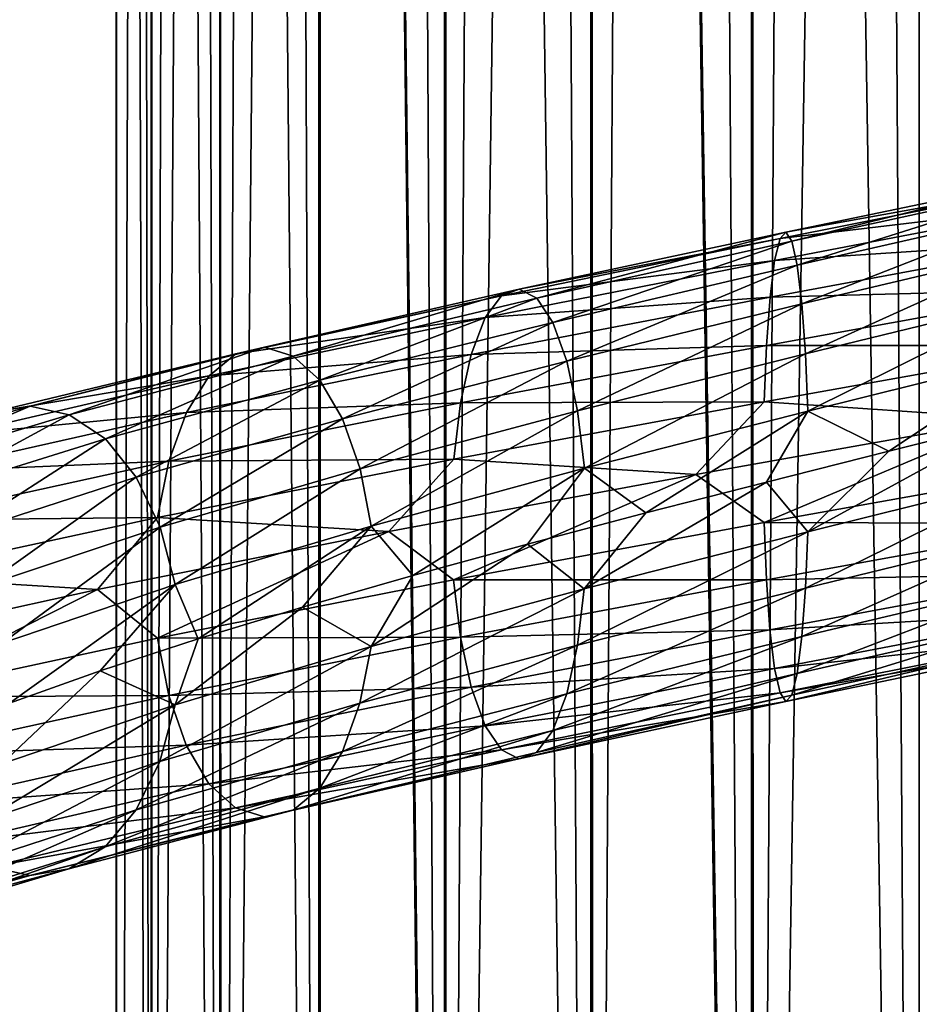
# Model space of a CAD drawing. Header units: metres. Extents: x -109 to 109, y -917 to 389.
# Tile 332 of 656: x -9 to 0, y -676 to -665. Entities that reach past the tile are written whole.
import ezdxf

# ---------------------------------------------------------------- set-up
doc = ezdxf.new("R2010")
doc.units = ezdxf.units.M
doc.layers.add('solid_24503124_XXX_01_SW0001', color=7, linetype='CONTINUOUS')
doc.layers.add('solid_24503124_XXX_01_SW0001_01', color=7, linetype='CONTINUOUS')

msp = doc.modelspace()

# ---------------------------------------------------------------- linework, layer by layer
at = {"layer": 'solid_24503124_XXX_01_SW0001'}
for points in [[(-8.453436, -701, -399.111511), (-8.453425, -437, -399.111481), (-8.453425, -437, -400.888519)], [(-8.453436, -701, -400.888489), (-8.453436, -701, -399.111511), (-8.453425, -437, -400.888519)], [(-8.083981, -701, -402.626648), (-8.453436, -701, -400.888489), (-8.453425, -437, -400.888519)], [(-8.453436, -701, -399.111511), (-8.083981, -701, -397.373352), (-8.453425, -437, -399.111481)], [(-8.083981, -701, -402.626648), (-8.453425, -437, -400.888519), (-8.083978, -437, -402.626648)], [(-8.083981, -701, -397.373352), (-8.083978, -437, -397.373352), (-8.453425, -437, -399.111481)], [(-8.083981, -701, -402.626648), (-8.083978, -437, -402.626648), (-7.361266, -437, -404.249908)], [(-7.361216, -701, -404.25), (-8.083981, -701, -402.626648), (-7.361266, -437, -404.249908)], [(-8.083981, -701, -397.373352), (-7.361216, -701, -395.75), (-8.083978, -437, -397.373352)], [(-7.361216, -701, -395.75), (-7.361266, -437, -395.750092), (-8.083978, -437, -397.373352)], [(-7.361216, -701, -404.25), (-7.361266, -437, -404.249908), (-6.316738, -437, -405.687592)], [(-6.316731, -701, -394.312378), (-6.316738, -437, -394.312408), (-7.361266, -437, -395.750092)], [(-7.361216, -701, -395.75), (-6.316731, -701, -394.312378), (-7.361266, -437, -395.750092)], [(-6.316731, -701, -405.687622), (-7.361216, -701, -404.25), (-6.316738, -437, -405.687592)], [(-4.996175, -701, -406.876648), (-6.316738, -437, -405.687592), (-4.996158, -437, -406.876648)], [(-4.996175, -701, -406.876648), (-6.316731, -701, -405.687622), (-6.316738, -437, -405.687592)], [(-4.996175, -701, -393.123352), (-4.996158, -437, -393.123352), (-6.316738, -437, -394.312408)], [(-6.316731, -701, -394.312378), (-4.996175, -701, -393.123352), (-6.316738, -437, -394.312408)], [(-4.996175, -701, -406.876648), (-4.996158, -437, -406.876648), (-3.457402, -437, -407.765076)], [(-3.457262, -701, -407.765137), (-4.996175, -701, -406.876648), (-3.457402, -437, -407.765076)], [(-4.996175, -701, -393.123352), (-3.457262, -701, -392.234863), (-4.996158, -437, -393.123352)], [(-3.457262, -701, -392.234863), (-3.457402, -437, -392.234924), (-4.996158, -437, -393.123352)], [(-3.457262, -701, -407.765137), (-3.457402, -437, -407.765076), (-1.767193, -437, -408.31427)], [(-1.767249, -701, -391.68576), (-1.767193, -437, -391.68573), (-3.457402, -437, -392.234924)], [(-3.457262, -701, -392.234863), (-1.767249, -701, -391.68576), (-3.457402, -437, -392.234924)], [(-1.767249, -701, -408.31424), (-3.457262, -701, -407.765137), (-1.767193, -437, -408.31427)], [(-1.767249, -701, -408.31424), (0, -437, -408.5), (0, -701, -408.5)], [(-1.767249, -701, -408.31424), (-1.767193, -437, -408.31427), (0, -437, -408.5)], [(-1.767249, -701, -391.68576), (0, -701, -391.5), (-1.767193, -437, -391.68573)], [(-1.767193, -437, -391.68573), (0, -701, -391.5), (0, -437, -391.5)], [(1.767249, -701, -391.68576), (1.767193, -437, -391.68573), (0, -437, -391.5)], [(0, -701, -391.5), (1.767249, -701, -391.68576), (0, -437, -391.5)], [(-8.453425, -589, 0.888516), (-8.454546, -701, -0.877868), (-8.452125, -701, 0.900884)], [(-8.453425, -589, -0.888516), (-8.086726, -701, -2.618177), (-8.454546, -701, -0.877868)], [(-8.453425, -589, 0.888516), (-8.453425, -589, -0.888516), (-8.454546, -701, -0.877868)], [(-8.083978, -589, 2.626658), (-8.453425, -589, 0.888516), (-8.452125, -701, 0.900884)], [(-8.453425, -589, -0.888516), (-8.083978, -589, -2.626658), (-8.086726, -701, -2.618177)], [(-8.083978, -589, 2.626658), (-8.452125, -701, 0.900884), (-8.079568, -701, 2.640186)], [(-8.083978, -589, -2.626658), (-7.364774, -701, -4.243832), (-8.086726, -701, -2.618177)], [(-7.361266, -589, 4.249895), (-8.083978, -589, 2.626658), (-8.079568, -701, 2.640186)], [(-8.083978, -589, -2.626658), (-7.361266, -589, -4.249895), (-7.364774, -701, -4.243832)], [(-7.361266, -589, 4.249895), (-8.079568, -701, 2.640186), (-7.353192, -701, 4.263868)], [(-7.361266, -589, -4.249895), (-6.320303, -701, -5.68364), (-7.364774, -701, -4.243832)], [(-6.316738, -589, 5.687599), (-7.361266, -589, 4.249895), (-7.353192, -701, 4.263868)], [(-7.361266, -589, -4.249895), (-6.316738, -589, -5.687599), (-6.320303, -701, -5.68364)], [(-6.316738, -589, 5.687599), (-7.353192, -701, 4.263868), (-6.304805, -701, 5.700828)], [(-6.316738, -589, -5.687599), (-4.999055, -701, -6.874551), (-6.320303, -701, -5.68364)], [(-6.316738, -589, 5.687599), (-6.304805, -701, 5.700828), (-4.980319, -701, 6.888136)], [(-4.996158, -589, 6.876657), (-6.316738, -589, 5.687599), (-4.980319, -701, 6.888136)], [(-6.316738, -589, -5.687599), (-4.996158, -589, -6.876657), (-4.999055, -701, -6.874551)], [(-4.996158, -589, -6.876657), (-3.458888, -701, -7.764412), (-4.999055, -701, -6.874551)], [(-3.457402, -589, 7.765069), (-4.996158, -589, 6.876657), (-4.980319, -701, 6.888136)], [(-4.996158, -589, -6.876657), (-3.457402, -589, -7.765069), (-3.458888, -701, -7.764412)], [(-3.457402, -589, 7.765069), (-4.980319, -701, 6.888136), (-3.437735, -701, 7.773801)], [(-3.457402, -589, -7.765069), (-1.767249, -701, -8.314255), (-3.458888, -701, -7.764412)], [(-3.457402, -589, 7.765069), (-3.437735, -701, 7.773801), (-1.744606, -701, 8.319036)], [(-1.767193, -589, 8.314267), (-3.457402, -589, 7.765069), (-1.744606, -701, 8.319036)], [(-3.457402, -589, -7.765069), (-1.767193, -589, -8.314267), (-1.767249, -701, -8.314255)], [(-1.767249, -701, -8.314255), (0, -589, -8.5), (0, -701, -8.5)], [(-1.767193, -589, -8.314267), (0, -589, -8.5), (-1.767249, -701, -8.314255)], [(-1.40362, -667.514832, 17.824896), (-4.212825, -668.117065, 17.34037), (-1.465316, -667.582397, 18.537609)], [(-4.027719, -668.210693, 16.652481), (-4.212825, -668.117065, 17.34037), (-1.40362, -667.514832, 17.824896)], [(-1.341947, -667.608826, 17.115261), (-4.027719, -668.210693, 16.652481), (-1.40362, -667.514832, 17.824896)], [(-1.465316, -667.582397, 18.537609), (-4.397999, -668.184998, 18.03133), (-1.522566, -667.812378, 19.201883)], [(-4.212825, -668.117065, 17.34037), (-4.397999, -668.184998, 18.03133), (-1.465316, -667.582397, 18.537609)], [(-3.85609, -668.464966, 16.017599), (-4.027719, -668.210693, 16.652481), (-1.341947, -667.608826, 17.115261)], [(-1.284764, -667.863464, 16.460218), (-3.85609, -668.464966, 16.017599), (-1.341947, -667.608826, 17.115261)], [(-1.522566, -667.812378, 19.201883), (-4.569829, -668.415344, 18.675421), (-1.571271, -668.199036, 19.770342)], [(-4.397999, -668.184998, 18.03133), (-4.569829, -668.415344, 18.675421), (-1.522566, -667.812378, 19.201883)], [(-3.710208, -668.872314, 15.481298), (-3.85609, -668.464966, 16.017599), (-1.284764, -667.863464, 16.460218)], [(-1.236159, -668.271118, 15.90678), (-3.710208, -668.872314, 15.481298), (-1.284764, -667.863464, 16.460218)], [(-4.212825, -668.117065, 17.34037), (-6.892432, -668.727722, 16.37233), (-4.397999, -668.184998, 18.03133)], [(-6.589587, -668.820618, 15.727429), (-6.892432, -668.727722, 16.37233), (-4.212825, -668.117065, 17.34037)], [(-4.027719, -668.210693, 16.652481), (-6.589587, -668.820618, 15.727429), (-4.212825, -668.117065, 17.34037)], [(-4.397999, -668.184998, 18.03133), (-7.195387, -668.796448, 17.020285), (-4.569829, -668.415344, 18.675421)], [(-6.892432, -668.727722, 16.37233), (-7.195387, -668.796448, 17.020285), (-4.397999, -668.184998, 18.03133)], [(-6.308792, -669.074219, 15.132408), (-6.589587, -668.820618, 15.727429), (-4.027719, -668.210693, 16.652481)], [(-3.85609, -668.464966, 16.017599), (-6.308792, -669.074219, 15.132408), (-4.027719, -668.210693, 16.652481)], [(-1.571271, -668.199036, 19.770342), (-4.716012, -668.802307, 19.226707), (-1.608821, -668.709167, 20.212311)], [(-4.569829, -668.415344, 18.675421), (-4.716012, -668.802307, 19.226707), (-1.571271, -668.199036, 19.770342)], [(-3.597873, -669.398315, 15.072031), (-3.710208, -668.872314, 15.481298), (-1.236159, -668.271118, 15.90678)], [(-1.198732, -668.797302, 15.484317), (-3.597873, -669.398315, 15.072031), (-1.236159, -668.271118, 15.90678)], [(-4.569829, -668.415344, 18.675421), (-7.476511, -669.027466, 17.624468), (-4.716012, -668.802307, 19.226707)], [(-7.195387, -668.796448, 17.020285), (-7.476511, -669.027466, 17.624468), (-4.569829, -668.415344, 18.675421)], [(-6.07012, -669.480957, 14.629987), (-6.308792, -669.074219, 15.132408), (-3.85609, -668.464966, 16.017599)], [(-3.710208, -668.872314, 15.481298), (-6.07012, -669.480957, 14.629987), (-3.85609, -668.464966, 16.017599)], [(-6.892432, -668.727722, 16.37233), (-9.359175, -669.346313, 14.950177), (-7.195387, -668.796448, 17.020285)], [(-8.947944, -669.43811, 14.368219), (-9.359175, -669.346313, 14.950177), (-6.892432, -668.727722, 16.37233)], [(-6.589587, -668.820618, 15.727429), (-8.947944, -669.43811, 14.368219), (-6.892432, -668.727722, 16.37233)], [(-1.608821, -668.709167, 20.212311), (-4.828715, -669.312683, 19.655436), (-1.632982, -669.302795, 20.501324)], [(-4.716012, -668.802307, 19.226707), (-4.828715, -669.312683, 19.655436), (-1.608821, -668.709167, 20.212311)], [(-7.195387, -668.796448, 17.020285), (-9.770555, -669.416138, 15.535166), (-7.476511, -669.027466, 17.624468)], [(-9.359175, -669.346313, 14.950177), (-9.770555, -669.416138, 15.535166), (-7.195387, -668.796448, 17.020285)], [(-8.566654, -669.690735, 13.831558), (-8.947944, -669.43811, 14.368219), (-6.589587, -668.820618, 15.727429)], [(-6.308792, -669.074219, 15.132408), (-8.566654, -669.690735, 13.831558), (-6.589587, -668.820618, 15.727429)], [(-4.716012, -668.802307, 19.226707), (-7.715675, -669.415039, 18.141806), (-4.828715, -669.312683, 19.655436)], [(-7.476511, -669.027466, 17.624468), (-7.715675, -669.415039, 18.141806), (-4.716012, -668.802307, 19.226707)], [(-5.886334, -670.00647, 14.246809), (-6.07012, -669.480957, 14.629987), (-3.710208, -668.872314, 15.481298)], [(-3.597873, -669.398315, 15.072031), (-5.886334, -670.00647, 14.246809), (-3.710208, -668.872314, 15.481298)], [(-3.525791, -670.002075, 14.814063), (-3.597873, -669.398315, 15.072031), (-1.198732, -668.797302, 15.484317)], [(-1.174716, -669.401245, 15.217881), (-3.525791, -670.002075, 14.814063), (-1.198732, -668.797302, 15.484317)], [(1.212739, -668.807739, 15.203335), (-0.320226, -669.822205, 15.174875), (-1.174716, -669.401245, 15.217881)], [(1.212739, -668.807739, 15.203335), (0.97356, -669.498962, 15.137509), (-0.320226, -669.822205, 15.174875)], [(-7.476511, -669.027466, 17.624468), (-10.15229, -669.648193, 16.080921), (-7.715675, -669.415039, 18.141806)], [(-9.770555, -669.416138, 15.535166), (-10.15229, -669.648193, 16.080921), (-7.476511, -669.027466, 17.624468)], [(-8.242565, -670.096558, 13.378742), (-8.566654, -669.690735, 13.831558), (-6.308792, -669.074219, 15.132408)], [(-6.07012, -669.480957, 14.629987), (-8.242565, -670.096558, 13.378742), (-6.308792, -669.074219, 15.132408)], [(-9.359175, -669.346313, 14.950177), (-11.53777, -669.972046, 13.119463), (-9.770555, -669.416138, 15.535166)], [(-11.030814, -670.062439, 12.6184), (-11.53777, -669.972046, 13.119463), (-9.359175, -669.346313, 14.950177)], [(-8.947944, -669.43811, 14.368219), (-11.030814, -670.062439, 12.6184), (-9.359175, -669.346313, 14.950177)], [(-4.828715, -669.312683, 19.655436), (-7.900064, -669.925842, 18.544359), (-4.901233, -669.906433, 19.93593)], [(-7.715675, -669.415039, 18.141806), (-7.900064, -669.925842, 18.544359), (-4.828715, -669.312683, 19.655436)], [(-1.632982, -669.302795, 20.501324), (-4.901233, -669.906433, 19.93593), (-2.351766, -670.067566, 20.538351)], [(-4.828715, -669.312683, 19.655436), (-4.901233, -669.906433, 19.93593), (-1.632982, -669.302795, 20.501324)], [(-10.56077, -670.313721, 12.156743), (-11.030814, -670.062439, 12.6184), (-8.947944, -669.43811, 14.368219)], [(-8.566654, -669.690735, 13.831558), (-10.56077, -670.313721, 12.156743), (-8.947944, -669.43811, 14.368219)], [(-7.715675, -669.415039, 18.141806), (-10.477049, -670.036621, 16.54855), (-7.900064, -669.925842, 18.544359)], [(-10.15229, -669.648193, 16.080921), (-10.477049, -670.036621, 16.54855), (-7.715675, -669.415039, 18.141806)], [(-7.993003, -670.62146, 13.033762), (-8.242565, -670.096558, 13.378742), (-6.07012, -669.480957, 14.629987)], [(-5.886334, -670.00647, 14.246809), (-7.993003, -670.62146, 13.033762), (-6.07012, -669.480957, 14.629987)], [(-5.768404, -670.609985, 14.005581), (-5.886334, -670.00647, 14.246809), (-3.597873, -669.398315, 15.072031)], [(-3.525791, -670.002075, 14.814063), (-5.768404, -670.609985, 14.005581), (-3.597873, -669.398315, 15.072031)], [(-1.174716, -669.401245, 15.217881), (-2.878079, -670.472839, 14.880226), (-3.525791, -670.002075, 14.814063)], [(-1.174716, -669.401245, 15.217881), (-1.607155, -670.146606, 15.088986), (-2.878079, -670.472839, 14.880226)], [(0.959119, -669.475952, 20.64846), (-2.351766, -670.067566, 20.538351), (-1.633148, -670.572998, 20.525412)], [(-1.174716, -669.401245, 15.217881), (-0.320226, -669.822205, 15.174875), (-1.607155, -670.146606, 15.088986)], [(-10.161241, -670.718445, 11.76768), (-10.56077, -670.313721, 12.156743), (-8.566654, -669.690735, 13.831558)], [(-8.242565, -670.096558, 13.378742), (-10.161241, -670.718445, 11.76768), (-8.566654, -669.690735, 13.831558)], [(-4.901233, -669.906433, 19.93593), (-8.018706, -670.519897, 18.80801), (-5.584388, -670.667908, 19.855316)], [(-7.900064, -669.925842, 18.544359), (-8.018706, -670.519897, 18.80801), (-4.901233, -669.906433, 19.93593)], [(-4.901233, -669.906433, 19.93593), (-5.584388, -670.667908, 19.855316), (-2.351766, -670.067566, 20.538351)], [(-1.174882, -670.671509, 15.24197), (-1.607155, -670.146606, 15.088986), (-0.320226, -669.822205, 15.174875)], [(-7.900064, -669.925842, 18.544359), (-10.727429, -670.548096, 16.912781), (-8.018706, -670.519897, 18.80801)], [(-10.477049, -670.036621, 16.54855), (-10.727429, -670.548096, 16.912781), (-7.900064, -669.925842, 18.544359)], [(-7.832866, -671.224548, 12.817045), (-7.993003, -670.62146, 13.033762), (-5.886334, -670.00647, 14.246809)], [(-5.768404, -670.609985, 14.005581), (-7.832866, -671.224548, 12.817045), (-5.886334, -670.00647, 14.246809)], [(-3.525791, -670.002075, 14.814063), (-5.331914, -671.132019, 14.104479), (-5.768404, -670.609985, 14.005581)], [(-3.525791, -670.002075, 14.814063), (-4.123347, -670.80127, 14.551016), (-5.331914, -671.132019, 14.104479)], [(-3.525791, -670.002075, 14.814063), (-2.878079, -670.472839, 14.880226), (-4.123347, -670.80127, 14.551016)], [(-9.853586, -671.242493, 11.471792), (-10.161241, -670.718445, 11.76768), (-8.242565, -670.096558, 13.378742)], [(-7.993003, -670.62146, 13.033762), (-9.853586, -671.242493, 11.471792), (-8.242565, -670.096558, 13.378742)], [(-2.351766, -670.067566, 20.538351), (-5.584388, -670.667908, 19.855316), (-4.901731, -671.176697, 19.959961)], [(-2.351766, -670.067566, 20.538351), (-4.901731, -671.176697, 19.959961), (-1.633148, -670.572998, 20.525412)], [(-3.52629, -671.272339, 14.838094), (-2.878079, -670.472839, 14.880226), (-1.607155, -670.146606, 15.088986)], [(-1.174882, -670.671509, 15.24197), (-3.52629, -671.272339, 14.838094), (-1.607155, -670.146606, 15.088986)], [(-8.018706, -670.519897, 18.80801), (-10.888534, -671.142578, 17.151775), (-8.649696, -671.278198, 18.622126)], [(-10.727429, -670.548096, 16.912781), (-10.888534, -671.142578, 17.151775), (-8.018706, -670.519897, 18.80801)], [(-8.018706, -670.519897, 18.80801), (-8.649696, -671.278198, 18.622126), (-5.584388, -670.667908, 19.855316)], [(-3.52629, -671.272339, 14.838094), (-4.123347, -670.80127, 14.551016), (-2.878079, -670.472839, 14.880226)], [(-9.656173, -671.845032, 11.286576), (-9.853586, -671.242493, 11.471792), (-7.993003, -670.62146, 13.033762)], [(-7.832866, -671.224548, 12.817045), (-9.656173, -671.845032, 11.286576), (-7.993003, -670.62146, 13.033762)], [(-5.768404, -670.609985, 14.005581), (-7.59281, -671.799622, 12.875446), (-7.832866, -671.224548, 12.817045)], [(-5.768404, -670.609985, 14.005581), (-6.492033, -671.464905, 13.544119), (-7.59281, -671.799622, 12.875446)], [(-5.768404, -670.609985, 14.005581), (-5.331914, -671.132019, 14.104479), (-6.492033, -671.464905, 13.544119)], [(-1.633148, -670.572998, 20.525412), (-4.901731, -671.176697, 19.959961), (-1.609132, -671.176941, 20.258976)], [(-5.584388, -670.667908, 19.855316), (-8.649696, -671.278198, 18.622126), (-8.019524, -671.790161, 18.831926)], [(-5.584388, -670.667908, 19.855316), (-8.019524, -671.790161, 18.831926), (-4.901731, -671.176697, 19.959961)], [(-3.598808, -671.866089, 15.118587), (-3.52629, -671.272339, 14.838094), (-1.174882, -670.671509, 15.24197)], [(-1.199043, -671.265137, 15.530983), (-3.598808, -671.866089, 15.118587), (-1.174882, -670.671509, 15.24197)], [(-5.76922, -671.880188, 14.029496), (-5.331914, -671.132019, 14.104479), (-4.123347, -670.80127, 14.551016)], [(-3.52629, -671.272339, 14.838094), (-5.76922, -671.880188, 14.029496), (-4.123347, -670.80127, 14.551016)], [(-10.888534, -671.142578, 17.151775), (-11.454865, -671.89801, 16.873978), (-8.649696, -671.278198, 18.622126)], [(-5.76922, -671.880188, 14.029496), (-6.492033, -671.464905, 13.544119), (-5.331914, -671.132019, 14.104479)], [(-7.832866, -671.224548, 12.817045), (-9.576473, -672.474121, 11.240294), (-9.656173, -671.845032, 11.286576)], [(-7.832866, -671.224548, 12.817045), (-8.624189, -672.136108, 12.105274), (-9.576473, -672.474121, 11.240294)], [(-7.832866, -671.224548, 12.817045), (-7.59281, -671.799622, 12.875446), (-8.624189, -672.136108, 12.105274)], [(-4.901731, -671.176697, 19.959961), (-8.019524, -671.790161, 18.831926), (-4.829649, -671.780457, 19.701992)], [(-4.901731, -671.176697, 19.959961), (-4.829649, -671.780457, 19.701992), (-1.609132, -671.176941, 20.258976)], [(-1.609132, -671.176941, 20.258976), (-4.829649, -671.780457, 19.701992), (-1.571705, -671.703186, 19.836514)], [(-8.649696, -671.278198, 18.622126), (-11.454865, -671.89801, 16.873978), (-10.889643, -672.412842, 17.17552)], [(-8.649696, -671.278198, 18.622126), (-10.889643, -672.412842, 17.17552), (-8.019524, -671.790161, 18.831926)], [(-5.887863, -672.474304, 14.293148), (-5.76922, -671.880188, 14.029496), (-3.52629, -671.272339, 14.838094)], [(-3.598808, -671.866089, 15.118587), (-5.887863, -672.474304, 14.293148), (-3.52629, -671.272339, 14.838094)], [(-3.711511, -672.376465, 15.547316), (-3.598808, -671.866089, 15.118587), (-1.199043, -671.265137, 15.530983)], [(-1.236593, -671.775269, 15.972951), (-3.711511, -672.376465, 15.547316), (-1.199043, -671.265137, 15.530983)], [(-7.833974, -672.494751, 12.840791), (-7.59281, -671.799622, 12.875446), (-6.492033, -671.464905, 13.544119)], [(-5.76922, -671.880188, 14.029496), (-7.833974, -672.494751, 12.840791), (-6.492033, -671.464905, 13.544119)], [(-8.019524, -671.790161, 18.831926), (-7.901592, -672.393616, 18.590698), (-4.829649, -671.780457, 19.701992)], [(-4.829649, -671.780457, 19.701992), (-7.901592, -672.393616, 18.590698), (-4.717315, -672.306458, 19.292725)], [(-4.829649, -671.780457, 19.701992), (-4.717315, -672.306458, 19.292725), (-1.571705, -671.703186, 19.836514)], [(-1.571705, -671.703186, 19.836514), (-4.717315, -672.306458, 19.292725), (-1.5231, -672.110779, 19.283075)], [(-3.857694, -672.763428, 16.098602), (-3.711511, -672.376465, 15.547316), (-1.236593, -671.775269, 15.972951)], [(-1.285298, -672.161865, 16.54141), (-3.857694, -672.763428, 16.098602), (-1.236593, -671.775269, 15.972951)], [(-8.019524, -671.790161, 18.831926), (-10.889643, -672.412842, 17.17552), (-7.901592, -672.393616, 18.590698)], [(-7.833974, -672.494751, 12.840791), (-8.624189, -672.136108, 12.105274), (-7.59281, -671.799622, 12.875446)], [(-7.995079, -673.089233, 13.079783), (-7.833974, -672.494751, 12.840791), (-5.76922, -671.880188, 14.029496)], [(-5.887863, -672.474304, 14.293148), (-7.995079, -673.089233, 13.079783), (-5.76922, -671.880188, 14.029496)], [(-6.072252, -672.985107, 14.695703), (-5.887863, -672.474304, 14.293148), (-3.598808, -671.866089, 15.118587)], [(-3.711511, -672.376465, 15.547316), (-6.072252, -672.985107, 14.695703), (-3.598808, -671.866089, 15.118587)], [(-9.657539, -673.115234, 11.310103), (-9.576473, -672.474121, 11.240294), (-8.624189, -672.136108, 12.105274)], [(-7.833974, -672.494751, 12.840791), (-9.657539, -673.115234, 11.310103), (-8.624189, -672.136108, 12.105274)], [(-4.717315, -672.306458, 19.292725), (-4.571433, -672.713806, 18.756424), (-1.5231, -672.110779, 19.283075)], [(-1.5231, -672.110779, 19.283075), (-4.571433, -672.713806, 18.756424), (-1.465917, -672.365479, 18.628033)], [(-4.029524, -672.993774, 16.742693), (-3.857694, -672.763428, 16.098602), (-1.285298, -672.161865, 16.54141)], [(-1.342548, -672.391907, 17.205685), (-4.029524, -672.993774, 16.742693), (-1.285298, -672.161865, 16.54141)], [(-10.889643, -672.412842, 17.17552), (-10.729505, -673.01593, 16.958803), (-7.901592, -672.393616, 18.590698)], [(-7.901592, -672.393616, 18.590698), (-10.729505, -673.01593, 16.958803), (-7.717806, -672.919189, 18.20752)], [(-7.901592, -672.393616, 18.590698), (-7.717806, -672.919189, 18.20752), (-4.717315, -672.306458, 19.292725)], [(-4.717315, -672.306458, 19.292725), (-7.717806, -672.919189, 18.20752), (-4.571433, -672.713806, 18.756424)], [(-6.311416, -673.37262, 15.213039), (-6.072252, -672.985107, 14.695703), (-3.711511, -672.376465, 15.547316)], [(-3.857694, -672.763428, 16.098602), (-6.311416, -673.37262, 15.213039), (-3.711511, -672.376465, 15.547316)], [(-4.571433, -672.713806, 18.756424), (-4.399804, -672.968079, 18.121544), (-1.465917, -672.365479, 18.628033)], [(-1.465917, -672.365479, 18.628033), (-4.399804, -672.968079, 18.121544), (-1.404244, -672.459473, 17.918398)], [(-4.214697, -673.061707, 17.433653), (-4.029524, -672.993774, 16.742693), (-1.342548, -672.391907, 17.205685)], [(-1.404244, -672.459473, 17.918398), (-4.214697, -673.061707, 17.433653), (-1.342548, -672.391907, 17.205685)], [(-9.856146, -673.710327, 11.517406), (-9.657539, -673.115234, 11.310103), (-7.833974, -672.494751, 12.840791)], [(-7.995079, -673.089233, 13.079783), (-9.856146, -673.710327, 11.517406), (-7.833974, -672.494751, 12.840791)], [(-8.245459, -673.600769, 13.444015), (-7.995079, -673.089233, 13.079783), (-5.887863, -672.474304, 14.293148)], [(-6.072252, -672.985107, 14.695703), (-8.245459, -673.600769, 13.444015), (-5.887863, -672.474304, 14.293148)], [(-4.399804, -672.968079, 18.121544), (-4.214697, -673.061707, 17.433653), (-1.404244, -672.459473, 17.918398)], [(-7.717806, -672.919189, 18.20752), (-7.479135, -673.325928, 17.705099), (-4.571433, -672.713806, 18.756424)], [(-4.571433, -672.713806, 18.756424), (-7.479135, -673.325928, 17.705099), (-4.399804, -672.968079, 18.121544)], [(-6.592539, -673.603699, 15.817223), (-6.311416, -673.37262, 15.213039), (-3.857694, -672.763428, 16.098602)], [(-4.029524, -672.993774, 16.742693), (-6.592539, -673.603699, 15.817223), (-3.857694, -672.763428, 16.098602)], [(-10.729505, -673.01593, 16.958803), (-10.479943, -673.540771, 16.613823), (-7.717806, -672.919189, 18.20752)], [(-7.717806, -672.919189, 18.20752), (-10.479943, -673.540771, 16.613823), (-7.479135, -673.325928, 17.705099)], [(-8.570217, -673.989136, 13.911644), (-8.245459, -673.600769, 13.444015), (-6.072252, -672.985107, 14.695703)], [(-6.311416, -673.37262, 15.213039), (-8.570217, -673.989136, 13.911644), (-6.072252, -672.985107, 14.695703)], [(-7.479135, -673.325928, 17.705099), (-7.19834, -673.579529, 17.110077), (-4.399804, -672.968079, 18.121544)], [(-4.399804, -672.968079, 18.121544), (-7.19834, -673.579529, 17.110077), (-4.214697, -673.061707, 17.433653)], [(-6.895494, -673.672424, 16.465178), (-6.592539, -673.603699, 15.817223), (-4.029524, -672.993774, 16.742693)], [(-4.214697, -673.061707, 17.433653), (-6.895494, -673.672424, 16.465178), (-4.029524, -672.993774, 16.742693)], [(-10.164808, -674.222656, 11.832383), (-9.856146, -673.710327, 11.517406), (-7.995079, -673.089233, 13.079783)], [(-8.245459, -673.600769, 13.444015), (-10.164808, -674.222656, 11.832383), (-7.995079, -673.089233, 13.079783)], [(-7.19834, -673.579529, 17.110077), (-6.895494, -673.672424, 16.465178), (-4.214697, -673.061707, 17.433653)], [(-10.479943, -673.540771, 16.613823), (-10.155854, -673.946655, 16.161007), (-7.479135, -673.325928, 17.705099)], [(-7.479135, -673.325928, 17.705099), (-10.155854, -673.946655, 16.161007), (-7.19834, -673.579529, 17.110077)], [(-8.951953, -674.221191, 14.457399), (-8.570217, -673.989136, 13.911644), (-6.311416, -673.37262, 15.213039)], [(-6.592539, -673.603699, 15.817223), (-8.951953, -674.221191, 14.457399), (-6.311416, -673.37262, 15.213039)], [(-10.565163, -674.612183, 12.236128), (-10.164808, -674.222656, 11.832383), (-8.245459, -673.600769, 13.444015)], [(-8.570217, -673.989136, 13.911644), (-10.565163, -674.612183, 12.236128), (-8.245459, -673.600769, 13.444015)], [(-10.155854, -673.946655, 16.161007), (-9.774565, -674.199219, 15.624346), (-7.19834, -673.579529, 17.110077)], [(-7.19834, -673.579529, 17.110077), (-9.774565, -674.199219, 15.624346), (-6.895494, -673.672424, 16.465178)], [(-9.363334, -674.291016, 15.042388), (-8.951953, -674.221191, 14.457399), (-6.592539, -673.603699, 15.817223)], [(-6.895494, -673.672424, 16.465178), (-9.363334, -674.291016, 15.042388), (-6.592539, -673.603699, 15.817223)], [(-9.774565, -674.199219, 15.624346), (-9.363334, -674.291016, 15.042388), (-6.895494, -673.672424, 16.465178)], [(-11.035758, -674.845581, 12.706791), (-10.565163, -674.612183, 12.236128), (-8.570217, -673.989136, 13.911644)], [(-8.951953, -674.221191, 14.457399), (-11.035758, -674.845581, 12.706791), (-8.570217, -673.989136, 13.911644)], [(-9.774565, -674.199219, 15.624346), (-12.049853, -674.826416, 13.711919), (-9.363334, -674.291016, 15.042388)], [(-11.542897, -674.916748, 13.210855), (-11.035758, -674.845581, 12.706791), (-8.951953, -674.221191, 14.457399)], [(-9.363334, -674.291016, 15.042388), (-11.542897, -674.916748, 13.210855), (-8.951953, -674.221191, 14.457399)], [(-12.049853, -674.826416, 13.711919), (-11.542897, -674.916748, 13.210855), (-9.363334, -674.291016, 15.042388)]]:
    msp.add_3dface(points, dxfattribs=at)
at = {"layer": 'solid_24503124_XXX_01_SW0001_01'}
for points in [[(0, -701, -408.5), (0, -437, -408.5), (1.767193, -437, -408.31427)], [(1.767249, -701, -408.31424), (0, -701, -408.5), (1.767193, -437, -408.31427)], [(-1.767193, -589, 8.314267), (0, -701, 8.5), (0, -589, 8.5)], [(-1.767193, -589, 8.314267), (-1.744606, -701, 8.319036), (0, -701, 8.5)], [(1.512745, -666.988892, 18.522026), (-1.465316, -667.582397, 18.537609), (1.571848, -667.218872, 19.186098)], [(-1.40362, -667.514832, 17.824896), (-1.465316, -667.582397, 18.537609), (1.512745, -666.988892, 18.522026)], [(1.449053, -666.921326, 17.809534), (-1.40362, -667.514832, 17.824896), (1.512745, -666.988892, 18.522026)], [(-1.341947, -667.608826, 17.115261), (-1.40362, -667.514832, 17.824896), (1.449053, -666.921326, 17.809534)], [(1.385383, -667.01532, 17.100119), (-1.341947, -667.608826, 17.115261), (1.449053, -666.921326, 17.809534)], [(-1.284764, -667.863464, 16.460218), (-1.341947, -667.608826, 17.115261), (1.385383, -667.01532, 17.100119)], [(1.326349, -667.269958, 16.44528), (-1.284764, -667.863464, 16.460218), (1.385383, -667.01532, 17.100119)], [(1.571848, -667.218872, 19.186098), (-1.522566, -667.812378, 19.201883), (1.62213, -667.60553, 19.754383)], [(-1.465316, -667.582397, 18.537609), (-1.522566, -667.812378, 19.201883), (1.571848, -667.218872, 19.186098)], [(-1.236159, -668.271118, 15.90678), (-1.284764, -667.863464, 16.460218), (1.326349, -667.269958, 16.44528)], [(1.276171, -667.677612, 15.892015), (-1.236159, -668.271118, 15.90678), (1.326349, -667.269958, 16.44528)], [(1.62213, -667.60553, 19.754383), (-1.571271, -668.199036, 19.770342), (1.660895, -668.115662, 20.196217)], [(-1.522566, -667.812378, 19.201883), (-1.571271, -668.199036, 19.770342), (1.62213, -667.60553, 19.754383)], [(-1.198732, -668.797302, 15.484317), (-1.236159, -668.271118, 15.90678), (1.276171, -667.677612, 15.892015)], [(1.237532, -668.203796, 15.469685), (-1.198732, -668.797302, 15.484317), (1.276171, -667.677612, 15.892015)], [(1.660895, -668.115662, 20.196217), (-1.608821, -668.709167, 20.212311), (1.685839, -668.70929, 20.485144)], [(-1.571271, -668.199036, 19.770342), (-1.608821, -668.709167, 20.212311), (1.660895, -668.115662, 20.196217)], [(-1.174716, -669.401245, 15.217881), (-1.198732, -668.797302, 15.484317), (1.237532, -668.203796, 15.469685)], [(1.212739, -668.807739, 15.203335), (-1.174716, -669.401245, 15.217881), (1.237532, -668.203796, 15.469685)], [(-1.608821, -668.709167, 20.212311), (-1.632982, -669.302795, 20.501324), (1.685839, -668.70929, 20.485144)], [(1.685839, -668.70929, 20.485144), (-1.632982, -669.302795, 20.501324), (0.959119, -669.475952, 20.64846)], [(-1.632982, -669.302795, 20.501324), (-2.351766, -670.067566, 20.538351), (0.959119, -669.475952, 20.64846)], [(0.959119, -669.475952, 20.64846), (-1.633148, -670.572998, 20.525412), (1.68601, -669.979492, 20.509232)], [(-1.174882, -670.671509, 15.24197), (-0.320226, -669.822205, 15.174875), (0.97356, -669.498962, 15.137509)], [(1.212911, -670.077942, 15.227424), (-1.174882, -670.671509, 15.24197), (0.97356, -669.498962, 15.137509)], [(1.68601, -669.979492, 20.509232), (-1.633148, -670.572998, 20.525412), (1.661217, -670.583435, 20.242882)], [(-1.199043, -671.265137, 15.530983), (-1.174882, -670.671509, 15.24197), (1.212911, -670.077942, 15.227424)], [(1.237854, -670.671631, 15.51635), (-1.199043, -671.265137, 15.530983), (1.212911, -670.077942, 15.227424)], [(-1.633148, -670.572998, 20.525412), (-1.609132, -671.176941, 20.258976), (1.661217, -670.583435, 20.242882)], [(1.661217, -670.583435, 20.242882), (-1.609132, -671.176941, 20.258976), (1.622578, -671.10968, 19.820553)], [(-1.236593, -671.775269, 15.972951), (-1.199043, -671.265137, 15.530983), (1.237854, -670.671631, 15.51635)], [(1.276619, -671.181763, 15.958183), (-1.236593, -671.775269, 15.972951), (1.237854, -670.671631, 15.51635)], [(-1.609132, -671.176941, 20.258976), (-1.571705, -671.703186, 19.836514), (1.622578, -671.10968, 19.820553)], [(1.622578, -671.10968, 19.820553), (-1.571705, -671.703186, 19.836514), (1.5724, -671.517273, 19.267288)], [(-1.285298, -672.161865, 16.54141), (-1.236593, -671.775269, 15.972951), (1.276619, -671.181763, 15.958183)], [(1.326901, -671.568359, 16.52647), (-1.285298, -672.161865, 16.54141), (1.276619, -671.181763, 15.958183)], [(-1.571705, -671.703186, 19.836514), (-1.5231, -672.110779, 19.283075), (1.5724, -671.517273, 19.267288)], [(1.5724, -671.517273, 19.267288), (-1.5231, -672.110779, 19.283075), (1.513366, -671.771973, 18.61245)], [(-1.342548, -672.391907, 17.205685), (-1.285298, -672.161865, 16.54141), (1.326901, -671.568359, 16.52647)], [(1.386004, -671.798401, 17.19054), (-1.342548, -672.391907, 17.205685), (1.326901, -671.568359, 16.52647)], [(-1.5231, -672.110779, 19.283075), (-1.465917, -672.365479, 18.628033), (1.513366, -671.771973, 18.61245)], [(1.513366, -671.771973, 18.61245), (-1.465917, -672.365479, 18.628033), (1.449696, -671.865967, 17.903034)], [(-1.465917, -672.365479, 18.628033), (-1.404244, -672.459473, 17.918398), (1.449696, -671.865967, 17.903034)], [(-1.404244, -672.459473, 17.918398), (-1.342548, -672.391907, 17.205685), (1.386004, -671.798401, 17.19054)], [(1.449696, -671.865967, 17.903034), (-1.404244, -672.459473, 17.918398), (1.386004, -671.798401, 17.19054)]]:
    msp.add_3dface(points, dxfattribs=at)

doc.saveas('drawing.dxf')
